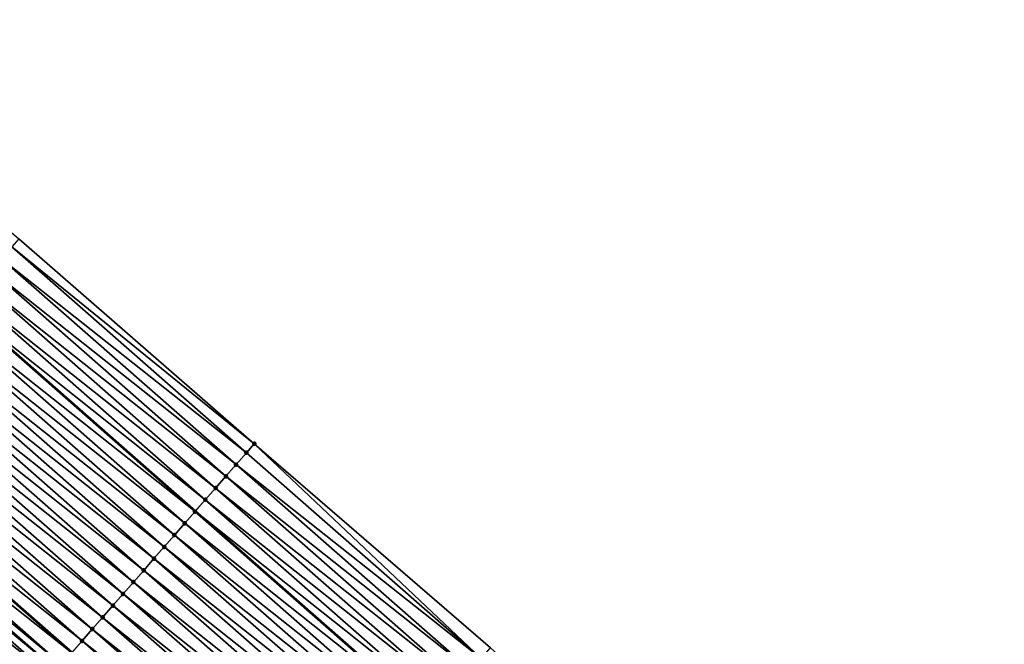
# Model space of a CAD drawing. Header units: feet. Extents: x 2017424 to 2024169, y 808042 to 818730.
# Tile 314 of 329: x 2022711 to 2022774, y 814274 to 814314. Entities that reach past the tile are written whole.
import ezdxf

# ---------------------------------------------------------------- set-up
doc = ezdxf.new("R2010")
doc.units = ezdxf.units.FT
doc.header["$MEASUREMENT"] = 0
for name, color, linetype, lineweight in [('EP_Travel Lane', 172, 'Continuous', 53), ('NB-Road Shots', 141, 'Continuous', 100), ('NB-Road X-Section', 40, 'Continuous', 13), ('STRIPING', 60, 'Continuous', 53)]:
    doc.layers.add(name, color=color, linetype=linetype, lineweight=lineweight)
doc.layers.add('I-77-MM15-17_NB-Surface-BORDER', color=7, linetype='Continuous')
doc.layers.add('I-77-MM15-17_NB-Surface-TIN', color=7, linetype='Continuous')

msp = doc.modelspace()

# ---------------------------------------------------------------- linework, layer by layer
at = {"layer": 'EP_Travel Lane'}
msp.add_polyline3d([(2022436.501383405, 814502.3869688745, 278.5943239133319), (2022453.187408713, 814491.3878505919, 279.3678403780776), (2022469.960548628, 814480.1808451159, 280.1248150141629), (2022486.437712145, 814468.8677524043, 280.8438966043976), (2022502.912455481, 814457.5563213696, 281.6437558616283), (2022519.364863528, 814445.6746814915, 282.397187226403), (2022535.485300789, 814433.8634208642, 283.1943711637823), (2022551.66838287, 814421.904837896, 283.9933528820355), (2022567.623879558, 814409.8696739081, 284.7538583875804), (2022583.578756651, 814397.8349772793, 285.5358198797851), (2022599.492857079, 814385.3559907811, 286.2586982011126), (2022615.16319745, 814372.9462483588, 286.9220823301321), (2022630.910096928, 814360.3592034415, 287.6390134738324), (2022646.363024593, 814347.6813434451, 288.3313061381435), (2022661.816714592, 814335.0028580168, 288.9959065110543), (2022677.206288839, 814321.8069239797, 289.6425014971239), (2022692.293727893, 814308.6974919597, 290.3582548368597), (2022707.399450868, 814295.5359577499, 291.0643092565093), (2022722.423550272, 814282.3528910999, 291.7599435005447), (2022737.447985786, 814269.1695295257, 292.4432068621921), (2022752.449147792, 814255.8455540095, 293.1125022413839), (2022767.371049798, 814242.5469800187, 293.8088153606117), (2022782.395149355, 814229.0650125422, 294.5513637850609)], dxfattribs=at)
at = {"layer": 'I-77-MM15-17_NB-Surface-BORDER', "color": 3, "linetype": 'Continuous', "lineweight": -3}
msp.add_polyline3d([(2022569.977392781, 814413.004066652, 284.9913906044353), (2022585.903485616, 814400.9310511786, 285.7707104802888), (2022601.829217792, 814388.3193375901, 286.4889698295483), (2022617.491384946, 814375.9000271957, 287.1657026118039), (2022633.5776675, 814363.6267319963, 287.9253223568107), (2022649.291633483, 814351.2675721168, 288.6269676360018), (2022664.919051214, 814338.8019111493, 289.3106404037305), (2022680.733654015, 814325.884244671, 289.9714517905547), (2022695.930248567, 814312.9010111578, 290.697844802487), (2022711.129574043, 814299.8068723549, 291.4271212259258), (2022726.199331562, 814286.6760408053, 292.126420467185), (2022741.328782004, 814273.6113015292, 292.790379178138), (2022756.200099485, 814260.074990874, 293.4534923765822), (2022770.134460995, 814245.6629141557, 294.0602586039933), (2022785.345967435, 814232.2590478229, 294.7774756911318)], dxfattribs=at)
at = {"layer": 'I-77-MM15-17_NB-Surface-TIN', "color": 128, "linetype": 'Continuous', "lineweight": -3}
for points in [[(2022725.695123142, 814286.0986470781, 292.0758197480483), (2022710.670882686, 814299.2818595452, 291.3857800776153), (2022710.013154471, 814298.5286003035, 291.3186322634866)], [(2022726.199331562, 814286.6760408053, 292.126420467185), (2022711.129574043, 814299.8068723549, 291.4271212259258), (2022710.670882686, 814299.2818595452, 291.3857800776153)], [(2022725.695123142, 814286.0986470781, 292.0758197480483), (2022726.199331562, 814286.6760408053, 292.126420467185), (2022710.670882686, 814299.2818595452, 291.3857800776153)], [(2022725.037338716, 814285.3454371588, 292.0107410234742), (2022710.013154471, 814298.5286003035, 291.3186322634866), (2022709.355381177, 814297.7753806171, 291.2531437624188)], [(2022725.037338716, 814285.3454371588, 292.0107410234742), (2022725.695123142, 814286.0986470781, 292.0758197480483), (2022710.013154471, 814298.5286003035, 291.3186322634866)], [(2022724.379720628, 814284.5920812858, 291.9395396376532), (2022709.355381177, 814297.7753806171, 291.2531437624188), (2022708.697427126, 814297.022319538, 291.1943087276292)], [(2022724.379720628, 814284.5920812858, 291.9395396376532), (2022725.037338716, 814285.3454371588, 292.0107410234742), (2022709.355381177, 814297.7753806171, 291.2531437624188)], [(2022723.721761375, 814283.8390247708, 291.8808961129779), (2022708.697427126, 814297.022319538, 291.1943087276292), (2022708.039618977, 814296.2691304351, 291.1301031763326)], [(2022723.721761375, 814283.8390247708, 291.8808961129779), (2022724.379720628, 814284.5920812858, 291.9395396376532), (2022708.697427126, 814297.022319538, 291.1943087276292)], [(2022723.063920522, 814283.0858643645, 291.8178944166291), (2022708.039618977, 814296.2691304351, 291.1301031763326), (2022707.399450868, 814295.5359577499, 291.0643092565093)], [(2022723.063920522, 814283.0858643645, 291.8178944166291), (2022723.721761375, 814283.8390247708, 291.8808961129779), (2022708.039618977, 814296.2691304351, 291.1301031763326)], [(2022722.405985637, 814282.3327864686, 291.75835397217), (2022707.381902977, 814295.5158604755, 291.0625057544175), (2022706.724402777, 814294.7624011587, 290.9869649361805)], [(2022707.381902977, 814295.5158604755, 291.0625057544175), (2022722.423550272, 814282.3528910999, 291.7599435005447), (2022707.399450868, 814295.5359577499, 291.0643092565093)], [(2022722.405985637, 814282.3327864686, 291.75835397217), (2022722.423550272, 814282.3528910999, 291.7599435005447), (2022707.381902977, 814295.5158604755, 291.0625057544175)], [(2022723.063920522, 814283.0858643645, 291.8178944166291), (2022707.399450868, 814295.5359577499, 291.0643092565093), (2022722.423550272, 814282.3528910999, 291.7599435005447)], [(2022721.748236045, 814281.5795459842, 291.6919930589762), (2022706.724402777, 814294.7624011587, 290.9869649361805), (2022706.066875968, 814294.0089651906, 290.9124035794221)], [(2022721.748236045, 814281.5795459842, 291.6919930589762), (2022722.405985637, 814282.3327864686, 291.75835397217), (2022706.724402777, 814294.7624011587, 290.9869649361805)], [(2022721.090636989, 814280.8261734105, 291.6200910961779), (2022706.066875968, 814294.0089651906, 290.9124035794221), (2022705.409218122, 814293.2556442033, 290.8426655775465)], [(2022721.090636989, 814280.8261734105, 291.6200910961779), (2022721.748236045, 814281.5795459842, 291.6919930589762), (2022706.066875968, 814294.0089651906, 290.9124035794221)], [(2022720.432862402, 814280.072954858, 291.5546502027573), (2022705.409218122, 814293.2556442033, 290.8426655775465), (2022704.751358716, 814292.5025000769, 290.7803467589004)], [(2022720.432862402, 814280.072954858, 291.5546502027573), (2022721.090636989, 814280.8261734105, 291.6200910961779), (2022705.409218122, 814293.2556442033, 290.8426655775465)], [(2022719.774992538, 814279.3198199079, 291.4927163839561), (2022704.751358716, 814292.5025000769, 290.7803467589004), (2022704.093498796, 814291.7493564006, 290.7180468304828)], [(2022719.774992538, 814279.3198199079, 291.4927163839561), (2022720.432862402, 814280.072954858, 291.5546502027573), (2022704.751358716, 814292.5025000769, 290.7803467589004)], [(2022719.117105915, 814278.5666996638, 291.4313994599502), (2022704.093498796, 814291.7493564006, 290.7180468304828), (2022703.435820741, 814290.9960531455, 290.6490526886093)], [(2022719.117105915, 814278.5666996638, 291.4313994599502), (2022719.774992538, 814279.3198199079, 291.4927163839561), (2022704.093498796, 814291.7493564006, 290.7180468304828)], [(2022718.45933203, 814277.8134804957, 291.3659327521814), (2022703.435820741, 814290.9960531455, 290.6490526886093), (2022702.778161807, 814290.2427331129, 290.5793547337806)], [(2022718.45933203, 814277.8134804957, 291.3659327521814), (2022719.117105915, 814278.5666996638, 291.4313994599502), (2022703.435820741, 814290.9960531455, 290.6490526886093)], [(2022717.801647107, 814277.0601832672, 291.2971914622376), (2022702.778161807, 814290.2427331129, 290.5793547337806), (2022702.120744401, 814289.4892011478, 290.500766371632)], [(2022717.801647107, 814277.0601832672, 291.2971914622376), (2022718.45933203, 814277.8134804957, 291.3659327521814), (2022702.778161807, 814290.2427331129, 290.5793547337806)], [(2022717.144199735, 814276.3066775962, 291.2197061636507), (2022702.120744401, 814289.4892011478, 290.500766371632), (2022701.463163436, 814288.7358126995, 290.4281984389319)], [(2022717.144199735, 814276.3066775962, 291.2197061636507), (2022717.801647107, 814277.0601832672, 291.2971914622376), (2022702.120744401, 814289.4892011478, 290.500766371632)], [(2022716.486519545, 814275.5533762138, 291.1507906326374), (2022701.463163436, 814288.7358126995, 290.4281984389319), (2022700.805356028, 814287.9826229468, 290.3639656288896)], [(2022716.486519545, 814275.5533762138, 291.1507906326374), (2022717.144199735, 814276.3066775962, 291.2197061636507), (2022701.463163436, 814288.7358126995, 290.4281984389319)], [(2022715.828658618, 814274.8002334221, 291.088527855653), (2022700.805356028, 814287.9826229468, 290.3639656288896), (2022700.14761771, 814287.2293725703, 290.2971897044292)], [(2022715.828658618, 814274.8002334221, 291.088527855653), (2022716.486519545, 814275.5533762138, 291.1507906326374), (2022700.805356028, 814287.9826229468, 290.3639656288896)], [(2022715.170882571, 814274.0470161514, 291.0231407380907), (2022700.14761771, 814287.2293725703, 290.2971897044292), (2022699.497433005, 814286.4848495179, 290.2325826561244)], [(2022715.170882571, 814274.0470161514, 291.0231407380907), (2022715.828658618, 814274.8002334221, 291.088527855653), (2022700.14761771, 814287.2293725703, 290.2971897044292)], [(2022740.7202536, 814272.9146536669, 292.7331008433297), (2022726.199331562, 814286.6760408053, 292.126420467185), (2022725.695123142, 814286.0986470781, 292.0758197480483)], [(2022740.7202536, 814272.9146536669, 292.7331008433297), (2022741.328782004, 814273.6113015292, 292.790379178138), (2022726.199331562, 814286.6760408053, 292.126420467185)], [(2022714.512944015, 814273.2939414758, 290.9637353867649), (2022699.489840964, 814286.4761559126, 290.2318282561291), (2022698.832064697, 814285.7229388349, 290.1664491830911)], [(2022699.489840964, 814286.4761559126, 290.2318282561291), (2022714.520548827, 814273.3026459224, 290.9644220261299), (2022699.497433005, 814286.4848495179, 290.2325826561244)], [(2022714.512944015, 814273.2939414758, 290.9637353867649), (2022714.520548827, 814273.3026459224, 290.9644220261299), (2022699.489840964, 814286.4761559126, 290.2318282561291)], [(2022715.170882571, 814274.0470161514, 291.0231407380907), (2022699.497433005, 814286.4848495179, 290.2325826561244), (2022714.520548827, 814273.3026459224, 290.9644220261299)], [(2022740.7202536, 814272.9146536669, 292.7331008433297), (2022725.695123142, 814286.0986470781, 292.0758197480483), (2022725.037338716, 814285.3454371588, 292.0107410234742)], [(2022713.855165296, 814272.5407265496, 290.898446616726), (2022698.832064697, 814285.7229388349, 290.1664491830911), (2022698.470053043, 814285.3083932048, 290.1303309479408)], [(2022713.855165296, 814272.5407265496, 290.898446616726), (2022714.512944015, 814273.2939414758, 290.9637353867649), (2022698.832064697, 814285.7229388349, 290.1664491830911)], [(2022713.197426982, 814271.7874761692, 290.8316705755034), (2022698.17436418, 814284.9696552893, 290.0982818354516), (2022697.516725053, 814284.2163178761, 290.0278547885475)], [(2022713.541925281, 814272.1820412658, 290.8673973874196), (2022698.470053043, 814285.3083932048, 290.1303309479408), (2022698.17436418, 814284.9696552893, 290.0982818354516)], [(2022713.197426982, 814271.7874761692, 290.8316705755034), (2022713.541925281, 814272.1820412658, 290.8673973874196), (2022698.17436418, 814284.9696552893, 290.0982818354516)], [(2022713.541925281, 814272.1820412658, 290.8673973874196), (2022713.855165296, 814272.5407265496, 290.898446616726), (2022698.470053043, 814285.3083932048, 290.1303309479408)], [(2022740.062284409, 814272.161605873, 292.6748231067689), (2022725.037338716, 814285.3454371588, 292.0107410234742), (2022724.379720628, 814284.5920812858, 291.9395396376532)], [(2022740.062284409, 814272.161605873, 292.6748231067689), (2022740.7202536, 814272.9146536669, 292.7331008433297), (2022725.037338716, 814285.3454371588, 292.0107410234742)], [(2022712.539820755, 814271.034109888, 290.7600325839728), (2022697.516725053, 814284.2163178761, 290.0278547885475), (2022696.859130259, 814283.4629415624, 289.9557958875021)], [(2022712.539820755, 814271.034109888, 290.7600325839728), (2022713.197426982, 814271.7874761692, 290.8316705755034), (2022697.516725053, 814284.2163178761, 290.0278547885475)], [(2022739.404524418, 814271.4083745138, 292.6088449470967), (2022724.379720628, 814284.5920812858, 291.9395396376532), (2022723.721761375, 814283.8390247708, 291.8808961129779)], [(2022739.404524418, 814271.4083745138, 292.6088449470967), (2022740.062284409, 814272.161605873, 292.6748231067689), (2022724.379720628, 814284.5920812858, 291.9395396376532)], [(2022738.746596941, 814270.6552901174, 292.5490317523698), (2022723.721761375, 814283.8390247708, 291.8808961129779), (2022723.063920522, 814283.0858643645, 291.8178944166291)], [(2022738.746596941, 814270.6552901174, 292.5490317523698), (2022739.404524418, 814271.4083745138, 292.6088449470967), (2022723.721761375, 814283.8390247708, 291.8808961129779)], [(2022711.882125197, 814270.2808219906, 290.6916827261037), (2022696.859130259, 814283.4629415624, 289.9557958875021), (2022696.201543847, 814282.7095578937, 289.8834284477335)], [(2022711.882125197, 814270.2808219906, 290.6916827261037), (2022712.539820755, 814271.034109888, 290.7600325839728), (2022696.859130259, 814283.4629415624, 289.9557958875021)], [(2022738.08858987, 814269.9022755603, 292.4921482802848), (2022723.063920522, 814283.0858643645, 291.8178944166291), (2022722.423550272, 814282.3528910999, 291.7599435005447)], [(2022738.08858987, 814269.9022755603, 292.4921482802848), (2022738.746596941, 814270.6552901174, 292.5490317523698), (2022723.063920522, 814283.0858643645, 291.8178944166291)], [(2022711.224401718, 814269.5275585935, 290.624360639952), (2022696.201543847, 814282.7095578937, 289.8834284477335), (2022695.543856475, 814281.956262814, 289.8147772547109)], [(2022711.224401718, 814269.5275585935, 290.624360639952), (2022711.882125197, 814270.2808219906, 290.6916827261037), (2022696.201543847, 814282.7095578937, 289.8834284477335)], [(2022737.430403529, 814269.1494183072, 292.4418635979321), (2022722.405985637, 814282.3327864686, 291.75835397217), (2022721.748236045, 814281.5795459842, 291.6919930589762)], [(2022722.405985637, 814282.3327864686, 291.75835397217), (2022737.447985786, 814269.1695295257, 292.4432068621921), (2022722.423550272, 814282.3528910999, 291.7599435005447)], [(2022737.430403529, 814269.1494183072, 292.4418635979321), (2022737.447985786, 814269.1695295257, 292.4432068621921), (2022722.405985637, 814282.3327864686, 291.75835397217)], [(2022738.08858987, 814269.9022755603, 292.4921482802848), (2022722.423550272, 814282.3528910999, 291.7599435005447), (2022737.447985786, 814269.1695295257, 292.4432068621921)], [(2022710.566728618, 814268.77425099, 290.5551841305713), (2022711.224401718, 814269.5275585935, 290.624360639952), (2022695.543856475, 814281.956262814, 289.8147772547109)], [(2022736.772478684, 814268.3963316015, 292.3819535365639), (2022721.748236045, 814281.5795459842, 291.6919930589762), (2022721.090636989, 814280.8261734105, 291.6200910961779)], [(2022736.772478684, 814268.3963316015, 292.3819535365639), (2022737.430403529, 814269.1494183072, 292.4418635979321), (2022721.748236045, 814281.5795459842, 291.6919930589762)], [(2022736.114803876, 814267.6430254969, 292.3128398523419), (2022721.090636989, 814280.8261734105, 291.6200910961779), (2022720.432862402, 814280.072954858, 291.5546502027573)], [(2022736.114803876, 814267.6430254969, 292.3128398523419), (2022736.772478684, 814268.3963316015, 292.3819535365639), (2022721.090636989, 814280.8261734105, 291.6200910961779)], [(2022735.456947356, 814266.8898788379, 292.2504147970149), (2022720.432862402, 814280.072954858, 291.5546502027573), (2022719.774992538, 814279.3198199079, 291.4927163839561)], [(2022735.456947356, 814266.8898788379, 292.2504147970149), (2022736.114803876, 814267.6430254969, 292.3128398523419), (2022720.432862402, 814280.072954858, 291.5546502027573)], [(2022734.798919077, 814266.1368828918, 292.1943120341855), (2022719.774992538, 814279.3198199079, 291.4927163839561), (2022719.117105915, 814278.5666996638, 291.4313994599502)], [(2022734.798919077, 814266.1368828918, 292.1943120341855), (2022735.456947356, 814266.8898788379, 292.2504147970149), (2022719.774992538, 814279.3198199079, 291.4927163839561)], [(2022734.140995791, 814265.3837948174, 292.1343445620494), (2022719.117105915, 814278.5666996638, 291.4313994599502), (2022718.45933203, 814277.8134804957, 291.3659327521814)], [(2022734.140995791, 814265.3837948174, 292.1343445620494), (2022734.798919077, 814266.1368828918, 292.1943120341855), (2022719.117105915, 814278.5666996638, 291.4313994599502)], [(2022733.483145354, 814264.6306428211, 292.071695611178), (2022718.45933203, 814277.8134804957, 291.3659327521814), (2022717.801647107, 814277.0601832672, 291.2971914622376)], [(2022733.483145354, 814264.6306428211, 292.071695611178), (2022734.140995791, 814265.3837948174, 292.1343445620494), (2022718.45933203, 814277.8134804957, 291.3659327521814)], [(2022732.825428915, 814263.8773732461, 292.0041143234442), (2022717.801647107, 814277.0601832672, 291.2971914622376), (2022717.144199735, 814276.3066775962, 291.2197061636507)], [(2022732.825428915, 814263.8773732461, 292.0041143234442), (2022733.483145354, 814264.6306428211, 292.071695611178), (2022717.801647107, 814277.0601832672, 291.2971914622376)], [(2022732.167886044, 814263.1239513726, 291.9301442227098), (2022717.144199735, 814276.3066775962, 291.2197061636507), (2022716.486519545, 814275.5533762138, 291.1507906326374)], [(2022732.167886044, 814263.1239513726, 291.9301442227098), (2022732.825428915, 814263.8773732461, 292.0041143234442), (2022717.144199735, 814276.3066775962, 291.2197061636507)], [(2022731.510103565, 814262.3707397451, 291.8649937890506), (2022716.486519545, 814275.5533762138, 291.1507906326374), (2022715.828658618, 814274.8002334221, 291.088527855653)], [(2022731.510103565, 814262.3707397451, 291.8649937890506), (2022732.167886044, 814263.1239513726, 291.9301442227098), (2022716.486519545, 814275.5533762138, 291.1507906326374)], [(2022730.852218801, 814261.6176178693, 291.803608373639), (2022715.828658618, 814274.8002334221, 291.088527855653), (2022715.170882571, 814274.0470161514, 291.0231407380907)], [(2022730.852218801, 814261.6176178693, 291.803608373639), (2022731.510103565, 814262.3707397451, 291.8649937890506), (2022715.828658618, 814274.8002334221, 291.088527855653)], [(2022730.194398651, 814260.8644392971, 291.7398445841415), (2022715.170882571, 814274.0470161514, 291.0231407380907), (2022714.520548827, 814273.3026459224, 290.9644220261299)], [(2022730.194398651, 814260.8644392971, 291.7398445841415), (2022730.852218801, 814261.6176178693, 291.803608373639), (2022715.170882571, 814274.0470161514, 291.0231407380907)]]:
    msp.add_3dface(points, dxfattribs=at)
at = {"layer": 'NB-Road Shots', "lineweight": 100}
for p in [(2022726.199331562, 814286.6760408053, 292.126420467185), (2022725.695123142, 814286.0986470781, 292.0758197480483), (2022725.037338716, 814285.3454371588, 292.0107410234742), (2022724.379720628, 814284.5920812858, 291.9395396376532), (2022723.721761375, 814283.8390247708, 291.8808961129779), (2022723.063920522, 814283.0858643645, 291.8178944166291), (2022722.405985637, 814282.3327864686, 291.75835397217), (2022721.748236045, 814281.5795459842, 291.6919930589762), (2022721.090636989, 814280.8261734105, 291.6200910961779), (2022720.432862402, 814280.072954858, 291.5546502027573), (2022719.774992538, 814279.3198199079, 291.4927163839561), (2022719.117105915, 814278.5666996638, 291.4313994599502), (2022718.45933203, 814277.8134804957, 291.3659327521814), (2022717.801647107, 814277.0601832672, 291.2971914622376), (2022717.144199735, 814276.3066775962, 291.2197061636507), (2022716.486519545, 814275.5533762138, 291.1507906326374), (2022715.828658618, 814274.8002334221, 291.088527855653), (2022715.170882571, 814274.0470161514, 291.0231407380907)]:
    msp.add_point(p, dxfattribs=at)
at = {"layer": 'NB-Road X-Section', "extrusion": (0.7511680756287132, -0.6591220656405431, 0.03611958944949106), "elevation": 982703.5822264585, "flags": 128}
msp.add_lwpolyline([(1946159.544454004, -35225.70918533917), (1946158.777899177, -35225.75981909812), (1946157.777899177, -35225.82494031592), (1946156.777899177, -35225.89618819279), (1946155.777899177, -35225.95487000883), (1946154.777899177, -35226.01791284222), (1946153.777899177, -35226.0774921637), (1946152.777899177, -35226.14389640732), (1946151.777899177, -35226.21584531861), (1946150.777899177, -35226.28132894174), (1946149.777899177, -35226.34330320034), (1946148.777899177, -35226.4046601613), (1946147.777899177, -35226.47016961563), (1946146.777899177, -35226.5389557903), (1946145.777899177, -35226.61649168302), (1946144.777899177, -35226.68545221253), (1946143.777899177, -35226.74775564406), (1946142.777899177, -35226.81318545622), (1946141.777899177, -35226.87262959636), (1946140.777899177, -35226.93796099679), (1946140.301692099, -35226.96903049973), (1946139.777899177, -35227.00478063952), (1946138.777899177, -35227.07646540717), (1946137.777899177, -35227.14485989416), (1946136.777899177, -35227.21222593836), (1946135.777899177, -35227.28144761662), (1946134.777899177, -35227.35142892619), (1946133.777899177, -35227.42607524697), (1946132.777899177, -35227.49632523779), (1946131.777899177, -35227.56652537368), (1946130.777899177, -35227.63658911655), (1946129.777899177, -35227.71506387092), (1946129.176834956, -35227.76881745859), (1946129.033025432, -35227.78176117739)], dxfattribs=at)
at = {"layer": 'STRIPING'}
msp.add_polyline3d([(2022429.900988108, 814492.3422560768, 278.1123968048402), (2022446.587706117, 814481.3426811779, 278.8630366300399), (2022463.177533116, 814470.2640574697, 279.5867331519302), (2022479.656651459, 814458.9531510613, 280.2955097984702), (2022496.134306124, 814447.6432492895, 281.0531360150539), (2022512.280676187, 814435.9659479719, 281.719148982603), (2022528.403206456, 814424.1531538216, 282.4420169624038), (2022544.454995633, 814412.2905162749, 283.1390962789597), (2022560.412349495, 814400.25395143, 283.8352858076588), (2022576.368005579, 814388.2186672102, 284.590270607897), (2022592.060202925, 814375.9153582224, 285.2895252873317), (2022607.729571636, 814363.506995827, 285.999114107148), (2022623.312779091, 814351.0462764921, 286.7004865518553), (2022638.765153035, 814338.3688707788, 287.4128941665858), (2022654.217895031, 814325.6911631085, 288.111932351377), (2022669.346340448, 814312.7164195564, 288.8136370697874), (2022684.43468856, 814299.6069789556, 289.509568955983), (2022699.497433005, 814286.4848495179, 290.2325826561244), (2022714.520548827, 814273.3026459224, 290.9644220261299), (2022729.544161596, 814260.1200062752, 291.6779691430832), (2022744.482019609, 814246.8611728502, 292.3705130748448), (2022759.407718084, 814233.5674202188, 293.0773944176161), (2022774.237687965, 814220.2279356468, 293.7877521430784)], dxfattribs=at)

doc.saveas('drawing.dxf')
